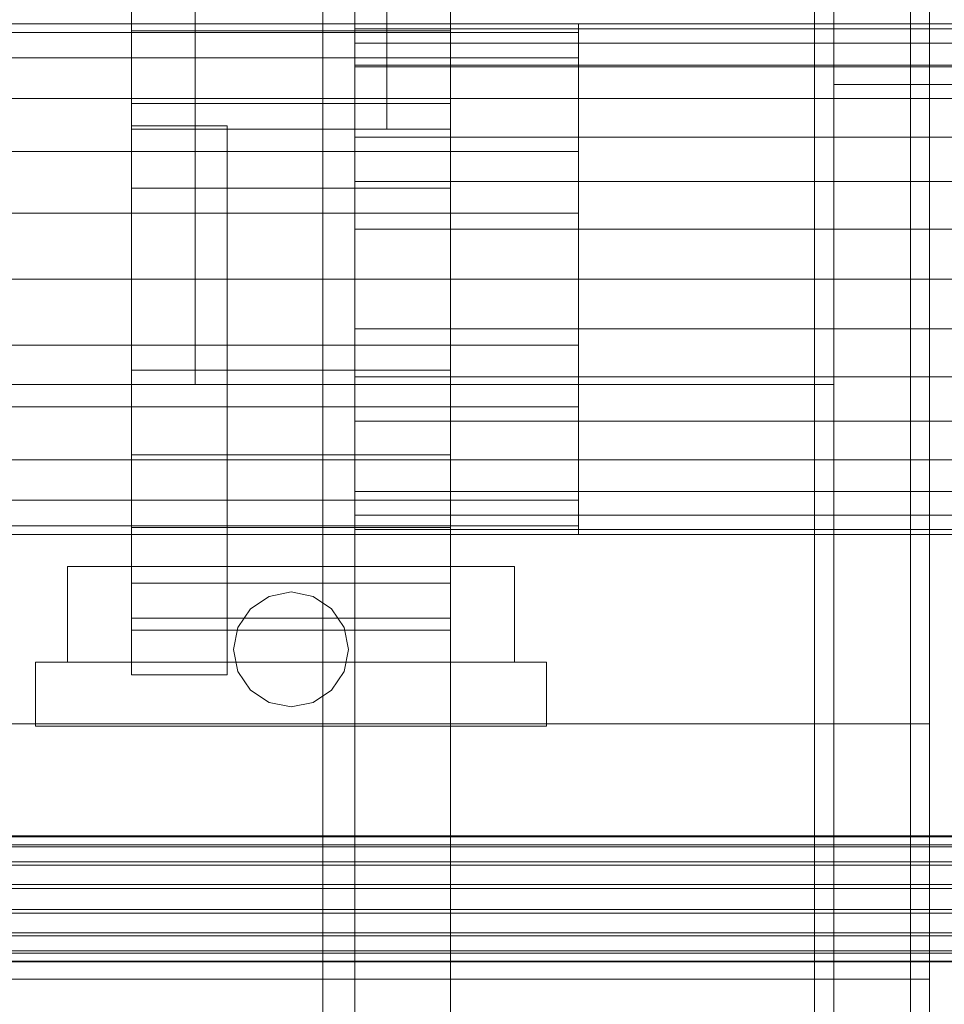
# Model space of a CAD drawing. Header units: millimetres. Extents: x -4738 to 65662, y -68080 to 6847.
# Tile 379 of 656: x 1272 to 1417, y -34747 to -34593. Entities that reach past the tile are written whole.
import ezdxf

# ---------------------------------------------------------------- set-up
doc = ezdxf.new("R2010")
doc.units = ezdxf.units.MM
doc.layers.add('frontal_C03', color=7, linetype='Continuous', lineweight=0)
doc.layers.add('frontal_secador', color=7, linetype='Continuous', lineweight=0)

msp = doc.modelspace()

# ---------------------------------------------------------------- linework, layer by layer
at = {"layer": 'frontal_C03'}
for p, q in [((1415, -35988), (1415, -33007.45)), ((1415, -35988), (1415, -33563.95)), ((1415, -35988), (1415, -34173.45)), ((-1415, -34703.129), (1415, -34703.129)), ((1415, -34743.129), (1415, -34703.129)), ((1496, -34720.716), (-1496, -34720.716)), ((1496, -34720.834), (-1496, -34720.834)), ((1496, -34722.1), (-1496, -34722.1)), ((1496, -34722.435), (-1496, -34722.435)), ((1496, -34724.774), (-1496, -34724.774)), ((1496, -34725.276), (-1496, -34725.276)), ((-1496, -34728.332), (1496, -34728.332)), ((1496, -34728.924), (-1496, -34728.924)), ((1496, -34732.233), (-1496, -34732.233)), ((1496, -34732.824), (-1496, -34732.824)), ((1496, -34735.881), (-1496, -34735.881)), ((1496, -34736.382), (-1496, -34736.382)), ((1496, -34738.722), (-1496, -34738.722)), ((1496, -34739.057), (-1496, -34739.057)), ((1496, -34740.323), (-1496, -34740.323)), ((1496, -34740.44), (-1496, -34740.44)), ((-1415, -34743.129), (1415, -34743.129))]:
    msp.add_line(p, q, dxfattribs=at)
at = {"layer": 'frontal_secador'}
for p, q in [((1340, -36000), (1340, -33000)), ((1400, -36000), (1400, -33000)), ((1320, -35980), (1320, -33075)), ((1325, -36000), (1325, -33075)), ((1325, -34600), (1325, -33075)), ((1325, -35980), (1325, -33075)), ((1397, -35940), (1397, -33075)), ((1400, -36000), (1400, -33075)), ((1400, -34600), (1400, -33075)), ((1400, -35940), (1400, -33075)), ((1400, -34650), (1400, -33075)), ((1400, -36000), (1400, -33250)), ((1400, -35140), (1400, -34540)), ((1412, -35140), (1412, -34540)), ((1400, -35134), (1400, -34546)), ((1320, -35200), (1320, -34550)), ((1325, -35200), (1325, -34550)), ((1300, -34610), (1300, -34580)), ((1340, -34610), (1340, -34580)), ((1400, -34600), (1400, -34580)), ((1415, -34600), (1415, -34580)), ((1290, -34594.609), (1290, -34585.869)), ((1340, -34594.609), (1340, -34585.869)), ((1290, -34610), (1290, -34590)), ((1330, -34610), (1330, -34590)), ((1360, -34593.5), (-1360, -34593.5)), ((1325, -34594.269), (1325, -34593.5)), ((1430, -34593.5), (1325, -34593.5)), ((1360, -34594.863), (1360, -34593.5)), ((1360, -34594.863), (-1360, -34594.863)), ((1290, -34606), (1290, -34594.609)), ((1340, -34594.609), (1290, -34594.609)), ((1325, -34596.545), (1325, -34594.269)), ((1430, -34594.269), (1325, -34594.269)), ((1340, -34606), (1340, -34594.609)), ((1360, -34598.859), (1360, -34594.863)), ((1325, -34600.241), (1325, -34596.545)), ((1430, -34596.545), (1325, -34596.545)), ((1360, -34598.859), (-1360, -34598.859)), ((1325, -34600), (1400, -34600)), ((1360, -34605.216), (1360, -34598.859)), ((1400, -34600), (1790, -34600)), ((1400, -34603), (1400, -34600)), ((1400, -34600), (1415, -34600)), ((1400, -34990), (1400, -34600)), ((1415, -34990), (1415, -34600)), ((1325, -34605.216), (1325, -34600.241)), ((1430, -34600.241), (1325, -34600.241)), ((1400, -34603), (1790, -34603)), ((1400, -34987), (1400, -34603)), ((1360, -34605.216), (-1360, -34605.216)), ((1290, -34619.265), (1290, -34606)), ((1340, -34606), (1290, -34606)), ((1325, -34611.277), (1325, -34605.216)), ((1430, -34605.216), (1325, -34605.216)), ((1340, -34619.265), (1340, -34606)), ((1360, -34613.5), (1360, -34605.216)), ((1290, -34609.5), (1305, -34609.5)), ((1290, -34695.5), (1290, -34609.5)), ((1290, -34610), (1330, -34610)), ((1300, -34610), (1340, -34610)), ((1300, -34650), (1300, -34610)), ((1305, -34695.5), (1305, -34609.5)), ((1340, -34650), (1340, -34610)), ((1325, -34618.193), (1325, -34611.277)), ((1430, -34611.277), (1325, -34611.277)), ((1360, -34613.5), (-1360, -34613.5)), ((1360, -34623.147), (1360, -34613.5)), ((1325, -34625.696), (1325, -34618.193)), ((1430, -34618.193), (1325, -34618.193)), ((1290, -34633.5), (1290, -34619.265)), ((1340, -34619.265), (1290, -34619.265)), ((1340, -34633.5), (1340, -34619.265)), ((1360, -34623.147), (-1360, -34623.147)), ((1360, -34633.5), (1360, -34623.147)), ((1325, -34633.5), (1325, -34625.696)), ((1430, -34625.696), (1325, -34625.696)), ((-1360, -34633.5), (1360, -34633.5)), ((1290, -34633.5), (1290, -34647.735)), ((1290, -34633.5), (1340, -34633.5)), ((1325, -34633.5), (1325, -34641.304)), ((1325, -34633.5), (1430, -34633.5)), ((1340, -34647.735), (1340, -34633.5)), ((1360, -34643.853), (1360, -34633.5)), ((1325, -34641.304), (1325, -34648.807)), ((1430, -34641.304), (1325, -34641.304)), ((1360, -34643.853), (-1360, -34643.853)), ((1360, -34643.853), (1360, -34653.5)), ((1290, -34647.735), (1290, -34661)), ((1340, -34647.735), (1290, -34647.735)), ((1340, -34647.735), (1340, -34661)), ((1325, -34648.807), (1325, -34655.723)), ((1430, -34648.807), (1325, -34648.807)), ((-1400, -34650), (1400, -34650)), ((1250, -34650), (1400, -34650)), ((1300, -34650), (1340, -34650)), ((1400, -35100), (1400, -34650)), ((1360, -34653.5), (-1360, -34653.5)), ((1360, -34653.5), (1360, -34661.784)), ((1325, -34655.723), (1325, -34661.784)), ((1430, -34655.723), (1325, -34655.723)), ((1360, -34661.784), (-1360, -34661.784)), ((1290, -34661), (1290, -34672.391)), ((1340, -34661), (1290, -34661)), ((1325, -34661.784), (1325, -34666.759)), ((1430, -34661.784), (1325, -34661.784)), ((1340, -34661), (1340, -34672.391)), ((1360, -34661.784), (1360, -34668.141)), ((1325, -34666.759), (1325, -34670.455)), ((1430, -34666.759), (1325, -34666.759)), ((1360, -34668.141), (-1360, -34668.141)), ((1360, -34668.141), (1360, -34672.137)), ((1325, -34670.455), (1325, -34672.731)), ((1430, -34670.455), (1325, -34670.455)), ((1360, -34672.137), (-1360, -34672.137)), ((1290, -34672.391), (1290, -34681.131)), ((1340, -34672.391), (1290, -34672.391)), ((1340, -34672.391), (1340, -34681.131)), ((1360, -34672.137), (1360, -34673.5)), ((1360, -34673.5), (-1360, -34673.5)), ((1325, -34672.731), (1325, -34673.5)), ((1430, -34672.731), (1325, -34672.731)), ((1430, -34673.5), (1325, -34673.5)), ((1280, -34678.5), (1350, -34678.5)), ((1280, -34693.5), (1280, -34678.5)), ((1350, -34693.5), (1350, -34678.5)), ((1290, -34681.131), (1290, -34686.626)), ((1340, -34681.131), (1290, -34681.131)), ((1340, -34681.131), (1340, -34686.626)), ((1308.636, -34685.136), (1311.556, -34683.185)), ((1311.556, -34683.185), (1315, -34682.5)), ((1315, -34682.5), (1318.444, -34683.185)), ((1318.444, -34683.185), (1321.364, -34685.136)), ((1306.685, -34688.056), (1308.636, -34685.136)), ((1321.364, -34685.136), (1323.315, -34688.056)), ((1290, -34686.626), (1290, -34688.5)), ((1340, -34686.626), (1290, -34686.626)), ((1340, -34686.626), (1340, -34688.5)), ((1340, -34688.5), (1290, -34688.5)), ((1306, -34691.5), (1306.685, -34688.056)), ((1323.315, -34688.056), (1324, -34691.5)), ((1306.685, -34694.944), (1306, -34691.5)), ((1324, -34691.5), (1323.315, -34694.944)), ((1275, -34693.5), (1355, -34693.5)), ((1275, -34703.5), (1275, -34693.5)), ((1280, -34693.5), (1350, -34693.5)), ((1355, -34703.5), (1355, -34693.5)), ((1290, -34695.5), (1305, -34695.5)), ((1308.636, -34697.864), (1306.685, -34694.944)), ((1323.315, -34694.944), (1321.364, -34697.864)), ((1311.556, -34699.815), (1308.636, -34697.864)), ((1321.364, -34697.864), (1318.444, -34699.815)), ((1315, -34700.5), (1311.556, -34699.815)), ((1318.444, -34699.815), (1315, -34700.5)), ((1275, -34703.5), (1355, -34703.5))]:
    msp.add_line(p, q, dxfattribs=at)

doc.saveas('drawing.dxf')
